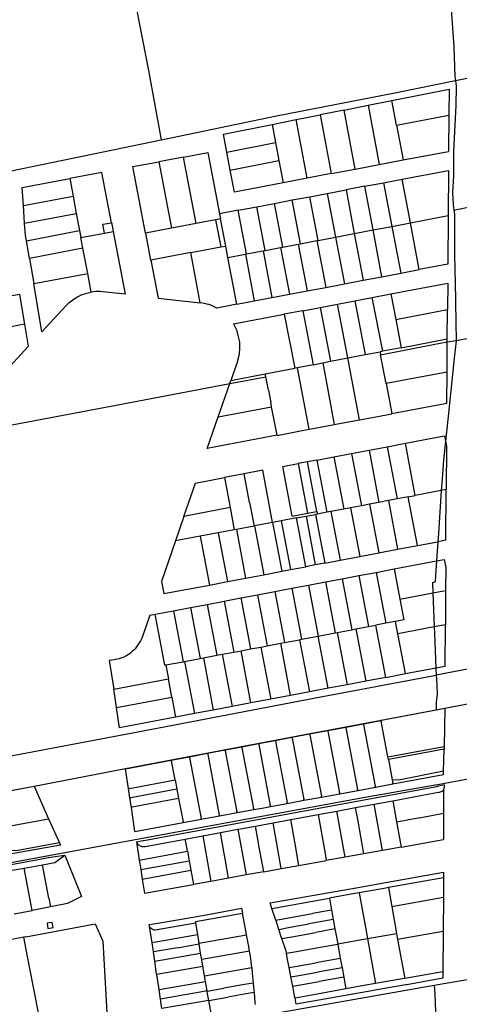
# Model space of a CAD drawing. Header units: inches. Extents: x 210911 to 224988, y 571697 to 586201.
# Tile 299 of 301: x 223457 to 223705, y 585200 to 585756. Entities that reach past the tile are written whole.
import ezdxf

# ---------------------------------------------------------------- set-up
doc = ezdxf.new("R2010")
doc.units = ezdxf.units.IN
doc.header["$MEASUREMENT"] = 0

msp = doc.modelspace()

# ---------------------------------------------------------------- linework, layer by layer
for points in [[(223686.178, 585828.523), (223686.527, 585827.883), (223693.821, 585798.915), (223697.772, 585782.979), (223699.289, 585772.298), (223700.235, 585758.927), (223701.573, 585740.447), (223702.171, 585723.655), (223702.45, 585721.397)], [(223516.423, 585793.569), (223529.253, 585727.041), (223536.517, 585687.944)], [(223702.45, 585721.397), (223725.728, 585726.079)], [(223536.517, 585687.944), (223538.312, 585688.311), (223601.499, 585701.428), (223668.272, 585714.468), (223702.45, 585721.397)], [(223702.45, 585721.397), (223702.847, 585718.178), (223702.64, 585707.358), (223701.418, 585681.566), (223701.43, 585667.619), (223700.884, 585658.168), (223701.179, 585651.241), (223701.568, 585648.29)], [(223666.672, 585710.102), (223698.879, 585716.511), (223698.795, 585701.788)], [(223653.174, 585707.425), (223666.672, 585710.102)], [(223669.337, 585696.211), (223666.672, 585710.102)], [(223639.657, 585704.723), (223626.114, 585702.031)], [(223639.657, 585704.723), (223653.174, 585707.425)], [(223645.958, 585671.387), (223639.657, 585704.723)], [(223653.174, 585707.425), (223659.546, 585674.025)], [(223599.068, 585696.642), (223612.582, 585699.352)], [(223612.582, 585699.352), (223626.108, 585702.06)], [(223618.872, 585666.243), (223612.582, 585699.352)], [(223626.114, 585702.031), (223626.108, 585702.06)], [(223626.114, 585702.031), (223632.408, 585668.822)], [(223669.337, 585696.211), (223698.795, 585701.788)], [(223698.795, 585701.788), (223698.654, 585681.384)], [(223573.519, 585680.975), (223571.564, 585691.156), (223599.07, 585696.632)], [(223599.07, 585696.632), (223599.068, 585696.642)], [(223599.07, 585696.632), (223601.004, 585686.435)], [(223669.337, 585696.211), (223673.066, 585676.567)], [(223385.992, 585657.215), (223440.723, 585668.133), (223520.981, 585684.763), (223536.517, 585687.944)], [(223573.519, 585680.975), (223601.004, 585686.435)], [(223601.004, 585686.435), (223602.933, 585676.19)], [(223549.14, 585678.198), (223562.861, 585680.815), (223569.45, 585646.184)], [(223575.443, 585670.688), (223573.519, 585680.975)], [(223673.07, 585676.545), (223698.654, 585681.384)], [(223520.511, 585672.788), (223535.115, 585675.55)], [(223549.138, 585678.21), (223535.115, 585675.55)], [(223535.115, 585675.55), (223542.249, 585637.958)], [(223549.138, 585678.21), (223549.14, 585678.198)], [(223556.248, 585640.614), (223549.14, 585678.198)], [(223575.443, 585670.688), (223602.933, 585676.19)], [(223602.933, 585676.19), (223605.308, 585663.666)], [(223659.546, 585674.025), (223673.066, 585676.567)], [(223673.066, 585676.567), (223673.07, 585676.545)], [(223508.393, 585641.136), (223503.031, 585669.472), (223484.864, 585666.034)], [(223527.598, 585635.156), (223520.511, 585672.788)], [(223605.308, 585663.666), (223577.805, 585658.44), (223575.443, 585670.688)], [(223632.408, 585668.822), (223645.958, 585671.387)], [(223645.958, 585671.387), (223659.556, 585673.974)], [(223659.546, 585674.025), (223659.556, 585673.974)], [(223672.455, 585665.721), (223698.597, 585670.653), (223698.406, 585645.107)], [(223458.756, 585650.792), (223458.027, 585660.924), (223484.864, 585666.034)], [(223484.864, 585666.034), (223486.749, 585656.086)], [(223618.872, 585666.243), (223605.308, 585663.666)], [(223632.408, 585668.822), (223618.872, 585666.243)], [(223661.854, 585663.693), (223672.455, 585665.721)], [(223677.121, 585641.073), (223672.455, 585665.721)], [(223630.202, 585657.691), (223640.768, 585659.691)], [(223651.316, 585661.687), (223640.768, 585659.691)], [(223640.768, 585659.691), (223645.44, 585635.063)], [(223651.316, 585661.687), (223661.854, 585663.693)], [(223656.003, 585637.087), (223651.316, 585661.687)], [(223661.854, 585663.693), (223666.557, 585639.067)], [(223458.756, 585650.792), (223486.749, 585656.086)], [(223486.749, 585656.086), (223488.595, 585646.348)], [(223600.442, 585652.045), (223610.361, 585653.956)], [(223610.361, 585653.956), (223620.29, 585655.816)], [(223615.038, 585629.289), (223610.361, 585653.956)], [(223620.29, 585655.816), (223630.202, 585657.691)], [(223624.963, 585631.177), (223620.29, 585655.816)], [(223630.202, 585657.691), (223634.883, 585633.061)], [(223701.568, 585648.29), (223712.236, 585650.445), (223725.457, 585653.196)], [(223459.45, 585640.83), (223458.756, 585650.792)], [(223579.96, 585648.168), (223569.45, 585646.184)], [(223579.96, 585648.168), (223590.534, 585650.164)], [(223584.645, 585623.519), (223579.96, 585648.168)], [(223590.534, 585650.164), (223600.442, 585652.045)], [(223595.19, 585625.517), (223590.534, 585650.164)], [(223605.111, 585627.4), (223600.442, 585652.045)], [(223701.568, 585648.29), (223701.89, 585645.847), (223702.053, 585622.932), (223702.591, 585598.387), (223702.814, 585582.882), (223702.992, 585576.592), (223702.859, 585574.716)], [(223459.45, 585640.83), (223488.595, 585646.348)], [(223488.595, 585646.348), (223490.434, 585636.642)], [(223567.127, 585642.676), (223556.253, 585640.589), (223556.248, 585640.614)], [(223570.012, 585643.23), (223567.127, 585642.676)], [(223567.127, 585642.676), (223570.114, 585627.456)], [(223569.45, 585646.184), (223570.012, 585643.23)], [(223572.873, 585627.976), (223570.012, 585643.23)], [(223677.121, 585641.073), (223698.406, 585645.107)], [(223698.406, 585645.107), (223698.216, 585617.681), (223682.129, 585614.641)], [(223460.436, 585630.944), (223459.85, 585633.952), (223459.45, 585640.83)], [(223460.436, 585630.944), (223490.434, 585636.642)], [(223490.434, 585636.642), (223491.173, 585632.741)], [(223504.415, 585635.284), (223503.495, 585640.217), (223508.393, 585641.136)], [(223504.415, 585635.284), (223509.363, 585636.234)], [(223508.393, 585641.136), (223508.644, 585641.183)], [(223509.559, 585636.272), (223508.644, 585641.183)], [(223509.363, 585636.234), (223509.559, 585636.272)], [(223509.363, 585636.234), (223516.082, 585600.716)], [(223542.249, 585637.958), (223527.598, 585635.156)], [(223556.248, 585640.614), (223542.249, 585637.958)], [(223645.44, 585635.063), (223656.003, 585637.087)], [(223656.003, 585637.087), (223666.557, 585639.067)], [(223661.027, 585610.626), (223656.003, 585637.087)], [(223666.557, 585639.067), (223677.121, 585641.073)], [(223666.557, 585639.067), (223671.601, 585612.631)], [(223682.129, 585614.641), (223677.121, 585641.073)], [(223462.124, 585621.014), (223460.436, 585630.944)], [(223491.173, 585632.741), (223504.415, 585635.284)], [(223492.313, 585626.725), (223491.173, 585632.741)], [(223527.598, 585635.156), (223530.427, 585620.012)], [(223615.038, 585629.289), (223624.322, 585631.066)], [(223624.322, 585631.066), (223624.963, 585631.177)], [(223624.322, 585631.066), (223629.351, 585604.601)], [(223624.963, 585631.177), (223634.883, 585633.061)], [(223634.883, 585633.061), (223645.44, 585635.063)], [(223634.883, 585633.061), (223639.929, 585606.622)], [(223645.44, 585635.063), (223650.476, 585608.621)], [(223492.313, 585626.725), (223462.124, 585621.014)], [(223495.001, 585612.543), (223492.313, 585626.725)], [(223553.156, 585624.26), (223570.114, 585627.456)], [(223570.114, 585627.456), (223572.873, 585627.976)], [(223574.08, 585621.544), (223572.873, 585627.976)], [(223584.645, 585623.519), (223593.943, 585625.28)], [(223593.943, 585625.28), (223595.19, 585625.517)], [(223593.943, 585625.28), (223598.953, 585598.841)], [(223595.19, 585625.517), (223603.852, 585627.159)], [(223603.852, 585627.159), (223605.111, 585627.4)], [(223603.852, 585627.159), (223608.875, 585600.725)], [(223605.111, 585627.4), (223613.78, 585629.043)], [(223613.78, 585629.043), (223615.038, 585629.289)], [(223613.78, 585629.043), (223618.804, 585602.605)], [(223462.124, 585621.014), (223464.543, 585606.758)], [(223530.427, 585620.012), (223530.635, 585620.051)], [(223553.159, 585624.245), (223530.635, 585620.051)], [(223530.635, 585620.051), (223534.697, 585598.562), (223558.488, 585595.886), (223558.486, 585595.899)], [(223553.156, 585624.26), (223553.159, 585624.245)], [(223558.486, 585595.899), (223553.159, 585624.245)], [(223574.08, 585621.544), (223584.012, 585623.421)], [(223579.111, 585595.088), (223574.08, 585621.544)], [(223584.012, 585623.421), (223584.645, 585623.519)], [(223584.012, 585623.421), (223589.022, 585596.969)], [(223671.601, 585612.631), (223682.129, 585614.641)], [(223464.543, 585606.758), (223495.001, 585612.543)], [(223497.011, 585601.94), (223495.001, 585612.543)], [(223639.929, 585606.622), (223650.476, 585608.621)], [(223650.476, 585608.621), (223661.027, 585610.626)], [(223661.027, 585610.626), (223671.601, 585612.631)], [(223469.1, 585579.549), (223464.543, 585606.758)], [(223608.875, 585600.725), (223618.804, 585602.605)], [(223618.804, 585602.605), (223629.351, 585604.601)], [(223629.351, 585604.601), (223639.929, 585606.622)], [(223666.032, 585600.898), (223698.148, 585606.987)], [(223698.148, 585606.987), (223698.029, 585592.124)], [(223459.513, 585583.878), (223456.674, 585600.668), (223444.143, 585598.566), (223443.363, 585601.461)], [(223469.1, 585579.549), (223482.813, 585594.357), (223484.425, 585595.926), (223485.81, 585597.051), (223487.37, 585598.174), (223489.315, 585599.324), (223491.977, 585600.554), (223494.494, 585601.396), (223497.013, 585601.929)], [(223503.302, 585602.168), (223502.042, 585602.254), (223500.78, 585602.274), (223499.519, 585602.229), (223498.261, 585602.117), (223497.011, 585601.94)], [(223497.011, 585601.94), (223497.013, 585601.929)], [(223516.082, 585600.716), (223503.302, 585602.168)], [(223589.022, 585596.969), (223598.953, 585598.841)], [(223598.953, 585598.841), (223608.875, 585600.725)], [(223635.959, 585595.167), (223645.787, 585597.056)], [(223645.787, 585597.056), (223655.611, 585598.91)], [(223645.787, 585597.056), (223651.644, 585566.665)], [(223655.611, 585598.91), (223666.032, 585600.898)], [(223661.453, 585568.568), (223655.611, 585598.91)], [(223666.032, 585600.898), (223668.82, 585586.498)], [(223567.938, 585592.945), (223566.834, 585593.522), (223565.702, 585594.042), (223564.546, 585594.503), (223563.367, 585594.905), (223562.169, 585595.246), (223560.955, 585595.526), (223559.729, 585595.743), (223558.486, 585595.899)], [(223579.111, 585595.088), (223567.938, 585592.945)], [(223579.113, 585595.075), (223579.111, 585595.088)], [(223579.113, 585595.075), (223589.022, 585596.969)], [(223605.893, 585589.634), (223616.301, 585591.523)], [(223616.316, 585591.444), (223616.301, 585591.523)], [(223616.316, 585591.444), (223626.147, 585593.322)], [(223626.147, 585593.322), (223635.959, 585595.167)], [(223626.147, 585593.322), (223632.008, 585562.896)], [(223641.831, 585564.79), (223635.959, 585595.167)], [(223668.82, 585586.498), (223698.029, 585592.124)], [(223697.928, 585575.571), (223698.029, 585592.124)], [(223577.26, 585584.057), (223605.92, 585589.495)], [(223605.92, 585589.495), (223605.893, 585589.634)], [(223605.92, 585589.495), (223605.923, 585589.478)], [(223605.923, 585589.478), (223611.797, 585559.016)], [(223616.316, 585591.444), (223622.2, 585561.004)], [(223668.82, 585586.498), (223671.905, 585570.575)], [(223459.513, 585583.878), (223431.739, 585578.605)], [(223437.948, 585545.889), (223461.605, 585571.46), (223459.513, 585583.878)], [(223577.26, 585584.057), (223579.28, 585579.988)], [(223579.566, 585562.874), (223580.641, 585567.201), (223580.935, 585570.38), (223580.779, 585573.703), (223580.141, 585576.796), (223579.28, 585579.988)], [(223671.905, 585570.575), (223697.928, 585575.571)], [(223697.916, 585573.819), (223697.928, 585575.571)], [(223702.859, 585574.716), (223714.335, 585576.799), (223722.218, 585578.362)], [(223660.301, 585566.639), (223690.027, 585572.388), (223697.916, 585573.819)], [(223671.905, 585570.575), (223661.453, 585568.568)], [(223702.859, 585574.716), (223702.847, 585574.551), (223701.84, 585564.712), (223698.446, 585531.831), (223696.978, 585517.792)], [(223697.803, 585556.868), (223697.916, 585573.819)], [(223697.916, 585573.819), (223702.859, 585574.716)], [(223632.008, 585562.896), (223641.805, 585564.785)], [(223641.805, 585564.785), (223641.831, 585564.79)], [(223648.348, 585529.883), (223644.62, 585549.809), (223641.805, 585564.785)], [(223641.831, 585564.79), (223651.644, 585566.665)], [(223651.644, 585566.665), (223659.988, 585568.287)], [(223661.453, 585568.568), (223659.988, 585568.287)], [(223659.988, 585568.287), (223660.301, 585566.639)], [(223663.393, 585550.352), (223660.301, 585566.639)], [(223579.566, 585562.874), (223575.823, 585552.161)], [(223595.182, 585555.85), (223611.797, 585559.016)], [(223611.801, 585558.997), (223611.797, 585559.016)], [(223613.366, 585559.293), (223611.801, 585558.997)], [(223622.207, 585560.966), (223613.366, 585559.293)], [(223620.04, 585524.525), (223613.366, 585559.293)], [(223622.2, 585561.004), (223627.574, 585562.041)], [(223622.207, 585560.966), (223622.2, 585561.004)], [(223627.574, 585562.041), (223627.695, 585562.064)], [(223627.695, 585562.064), (223632.008, 585562.896)], [(223627.695, 585562.064), (223634.149, 585527.223)], [(223575.223, 585550.305), (223595.472, 585554.165)], [(223575.823, 585552.161), (223595.182, 585555.85)], [(223595.51, 585554.172), (223595.182, 585555.85)], [(223595.472, 585554.165), (223595.51, 585554.172)], [(223596.988, 585546.612), (223595.51, 585554.172)], [(223697.803, 585556.868), (223663.393, 585550.352)], [(223666.601, 585533.453), (223697.665, 585539.356), (223697.803, 585556.868)], [(223428.126, 585522.459), (223511.051, 585538.072), (223575.178, 585550.296)], [(223568.716, 585531.628), (223575.178, 585550.296)], [(223575.178, 585550.296), (223575.823, 585552.161)], [(223575.178, 585550.296), (223575.223, 585550.305)], [(223663.393, 585550.352), (223666.601, 585533.453)], [(223596.988, 585546.612), (223598.291, 585539.71)], [(223568.716, 585531.628), (223598.76, 585537.272)], [(223598.76, 585537.272), (223598.291, 585539.71)], [(223601.862, 585521.147), (223598.76, 585537.272)], [(223601.862, 585521.147), (223562.466, 585513.708), (223568.716, 585531.628)], [(223648.348, 585529.883), (223653.702, 585530.84)], [(223653.702, 585530.84), (223666.634, 585533.28)], [(223666.634, 585533.28), (223666.601, 585533.453)], [(223620.04, 585524.525), (223625.247, 585525.511)], [(223625.247, 585525.511), (223634.149, 585527.223)], [(223634.149, 585527.223), (223643.082, 585528.942)], [(223643.082, 585528.942), (223648.348, 585529.883)], [(223601.862, 585521.147), (223601.879, 585521.057)], [(223601.879, 585521.057), (223614.151, 585523.41)], [(223614.151, 585523.41), (223620.04, 585524.525)], [(223674.234, 585516.691), (223696.402, 585520.871), (223696.978, 585517.792)], [(223653.768, 585512.776), (223663.986, 585514.727)], [(223663.986, 585514.727), (223674.234, 585516.691)], [(223663.986, 585514.727), (223669.592, 585485.25)], [(223679.815, 585487.202), (223674.234, 585516.691)], [(223696.978, 585517.792), (223695.856, 585507.067), (223694.93, 585496.508), (223694.496, 585489.982)], [(223696.978, 585517.792), (223697.5, 585514.999), (223697.332, 585490.519)], [(223624.311, 585507.199), (223633.939, 585509.012)], [(223633.939, 585509.012), (223643.858, 585510.908)], [(223633.939, 585509.012), (223639.53, 585479.537)], [(223643.858, 585510.908), (223653.768, 585512.776)], [(223643.858, 585510.908), (223649.452, 585481.425)], [(223653.768, 585512.776), (223659.373, 585483.315)], [(223605.05, 585503.539), (223613.693, 585505.181)], [(223610.378, 585475.549), (223605.05, 585503.539)], [(223619.004, 585506.19), (223613.693, 585505.181)], [(223613.693, 585505.181), (223619.016, 585477.194)], [(223624.311, 585507.199), (223619.004, 585506.19)], [(223624.33, 585478.199), (223619.004, 585506.19)], [(223624.311, 585507.199), (223629.908, 585477.716)], [(223555.82, 585494.216), (223572.159, 585497.298)], [(223583.274, 585499.402), (223572.159, 585497.298)], [(223572.159, 585497.298), (223575.364, 585480.335)], [(223599.33, 585471.904), (223593.77, 585501.388), (223583.274, 585499.402)], [(223586.38, 585483.26), (223583.274, 585499.402)], [(223549.302, 585475.389), (223555.82, 585494.216)], [(223675.787, 585486.42), (223669.592, 585485.25)], [(223675.787, 585486.42), (223679.815, 585487.202)], [(223681.022, 585458.93), (223675.787, 585486.42)], [(223694.496, 585489.982), (223679.815, 585487.202)], [(223694.496, 585489.982), (223692.885, 585465.737), (223692.569, 585461.105)], [(223697.332, 585490.519), (223694.496, 585489.982)], [(223697.139, 585461.966), (223697.332, 585490.519)], [(223586.38, 585483.26), (223588.928, 585469.959)], [(223649.452, 585481.425), (223643.305, 585480.25)], [(223653.989, 585482.293), (223649.452, 585481.425)], [(223659.373, 585483.315), (223653.989, 585482.293)], [(223653.989, 585482.293), (223659.2, 585454.779)], [(223664.661, 585484.318), (223659.373, 585483.315)], [(223669.592, 585485.25), (223664.661, 585484.318)], [(223664.661, 585484.318), (223669.859, 585456.817)], [(223549.302, 585475.389), (223544.53, 585461.526)], [(223575.364, 585480.335), (223549.302, 585475.389)], [(223575.364, 585480.335), (223577.727, 585467.824)], [(223610.378, 585475.549), (223619.016, 585477.194)], [(223612.91, 585474.484), (223618.216, 585475.492)], [(223618.216, 585475.492), (223623.547, 585476.504)], [(223618.216, 585475.492), (223623.429, 585448.006)], [(223619.016, 585477.194), (223624.33, 585478.199)], [(223624.605, 585476.706), (223623.547, 585476.504)], [(223623.547, 585476.504), (223628.744, 585449.051)], [(223624.33, 585478.199), (223624.605, 585476.706)], [(223629.908, 585477.716), (223624.605, 585476.706)], [(223632.158, 585478.145), (223629.908, 585477.716)], [(223639.53, 585479.537), (223632.158, 585478.145)], [(223632.158, 585478.145), (223637.381, 585450.642)], [(223643.305, 585480.25), (223639.53, 585479.537)], [(223643.305, 585480.25), (223648.54, 585452.746)], [(223588.881, 585469.95), (223578.915, 585468.051)], [(223588.928, 585469.959), (223588.881, 585469.95)], [(223589.135, 585469.998), (223588.928, 585469.959)], [(223599.33, 585471.904), (223589.135, 585469.998)], [(223589.135, 585469.998), (223594.369, 585442.495)], [(223599.352, 585471.908), (223599.33, 585471.904)], [(223604.265, 585472.855), (223599.352, 585471.908)], [(223599.352, 585471.908), (223604.584, 585444.406)], [(223612.91, 585474.484), (223604.265, 585472.855)], [(223604.265, 585472.855), (223609.5, 585445.36)], [(223618.14, 585446.967), (223612.91, 585474.484)], [(223558.493, 585464.167), (223544.53, 585461.526)], [(223568.693, 585466.1), (223558.493, 585464.167)], [(223558.493, 585464.167), (223563.689, 585436.659)], [(223577.727, 585467.824), (223568.693, 585466.1)], [(223568.693, 585466.1), (223573.926, 585438.604)], [(223577.741, 585467.827), (223577.727, 585467.824)], [(223578.915, 585468.051), (223577.741, 585467.827)], [(223578.915, 585468.051), (223584.14, 585440.54)], [(223544.53, 585461.526), (223536.569, 585438.551), (223537.963, 585431.787), (223563.689, 585436.659)], [(223669.859, 585456.817), (223681.022, 585458.93)], [(223681.022, 585458.93), (223692.569, 585461.105)], [(223692.569, 585461.105), (223691.834, 585450.332)], [(223697.139, 585461.966), (223692.569, 585461.105)], [(223637.381, 585450.642), (223648.54, 585452.746)], [(223648.54, 585452.746), (223659.2, 585454.779)], [(223659.2, 585454.779), (223669.859, 585456.817)], [(223623.429, 585448.006), (223618.14, 585446.967)], [(223628.744, 585449.051), (223623.429, 585448.006)], [(223628.744, 585449.051), (223628.754, 585448.998)], [(223628.754, 585448.998), (223637.381, 585450.642)], [(223667.903, 585445.753), (223691.834, 585450.332)], [(223691.833, 585450.313), (223691.265, 585441.975), (223691.076, 585438.458)], [(223691.834, 585450.332), (223691.833, 585450.313)], [(223691.834, 585450.332), (223696.101, 585451.148), (223696.992, 585446.604), (223696.987, 585433.578)], [(223584.14, 585440.54), (223594.369, 585442.495)], [(223594.369, 585442.495), (223604.584, 585444.406)], [(223604.584, 585444.406), (223609.5, 585445.36)], [(223609.5, 585445.36), (223618.14, 585446.967)], [(223638.538, 585440.162), (223647.958, 585441.964)], [(223647.958, 585441.964), (223657.684, 585443.812)], [(223647.958, 585441.964), (223653.432, 585413.228)], [(223657.684, 585443.812), (223667.903, 585445.753)], [(223657.684, 585443.812), (223663.144, 585415.071)], [(223667.903, 585445.753), (223671.147, 585428.671)], [(223563.689, 585436.659), (223573.926, 585438.604)], [(223573.926, 585438.604), (223584.14, 585440.54)], [(223610.243, 585434.796), (223619.67, 585436.594)], [(223619.67, 585436.594), (223629.1, 585438.4)], [(223619.67, 585436.594), (223625.12, 585407.828)], [(223629.1, 585438.4), (223638.538, 585440.162)], [(223629.1, 585438.4), (223634.548, 585409.63)], [(223638.538, 585440.162), (223643.988, 585411.425)], [(223689.471, 585438.159), (223690.645, 585438.377), (223691.076, 585438.458)], [(223689.471, 585438.159), (223689.733, 585432.202)], [(223581.37, 585429.332), (223590.79, 585431.12)], [(223590.79, 585431.12), (223600.509, 585432.959)], [(223590.79, 585431.12), (223596.25, 585402.351)], [(223600.509, 585432.959), (223610.243, 585434.796)], [(223600.509, 585432.959), (223605.966, 585404.203)], [(223610.243, 585434.796), (223615.7, 585406.042)], [(223671.147, 585428.671), (223689.733, 585432.202)], [(223689.733, 585432.202), (223696.987, 585433.578)], [(223689.733, 585432.202), (223690.573, 585413.055)], [(223696.987, 585433.578), (223696.846, 585414.245)], [(223553.059, 585423.961), (223562.496, 585425.743)], [(223562.496, 585425.743), (223571.95, 585427.514)], [(223562.496, 585425.743), (223567.95, 585397.002)], [(223571.95, 585427.514), (223581.37, 585429.332)], [(223571.95, 585427.514), (223577.384, 585398.788)], [(223581.37, 585429.332), (223586.811, 585400.564)], [(223671.147, 585428.671), (223673.358, 585416.992), (223668.748, 585416.115)], [(223529.987, 585419.605), (223525.861, 585407.577)], [(223529.987, 585419.605), (223533.129, 585420.178)], [(223533.129, 585420.178), (223543.341, 585422.106)], [(223538.576, 585391.428), (223533.129, 585420.178)], [(223543.341, 585422.106), (223553.059, 585423.961)], [(223543.341, 585422.106), (223548.788, 585393.37)], [(223553.059, 585423.961), (223558.514, 585395.211)], [(223653.432, 585413.228), (223657.538, 585414.014)], [(223663.144, 585415.071), (223657.538, 585414.014)], [(223663.136, 585384.545), (223657.538, 585414.014)], [(223668.53, 585416.086), (223663.144, 585415.071)], [(223668.748, 585416.115), (223668.746, 585416.127), (223668.53, 585416.086)], [(223670.069, 585409.166), (223668.748, 585416.115)], [(223696.846, 585414.245), (223690.573, 585413.055)], [(223691.509, 585389.907), (223696.651, 585390.88), (223696.846, 585414.245)], [(223625.12, 585407.828), (223634.548, 585409.63)], [(223634.548, 585409.63), (223635.723, 585409.855)], [(223635.723, 585409.855), (223643.988, 585411.425)], [(223635.723, 585409.855), (223641.33, 585380.406)], [(223643.988, 585411.425), (223646.342, 585411.872)], [(223646.342, 585411.872), (223653.432, 585413.228)], [(223646.342, 585411.872), (223651.905, 585382.398)], [(223690.573, 585413.055), (223670.069, 585409.166)], [(223674.347, 585386.668), (223670.069, 585409.166)], [(223690.573, 585413.055), (223690.739, 585409.279), (223691.509, 585389.907)], [(223525.861, 585407.577), (223525.321, 585406.342), (223524.72, 585405.135), (223524.06, 585403.959), (223523.341, 585402.818), (223522.567, 585401.715), (223521.738, 585400.651)], [(223596.25, 585402.351), (223603.899, 585403.813)], [(223603.899, 585403.813), (223605.966, 585404.203)], [(223609.49, 585374.363), (223603.899, 585403.813)], [(223605.966, 585404.203), (223614.493, 585405.813)], [(223614.493, 585405.813), (223615.7, 585406.042)], [(223614.493, 585405.813), (223620.113, 585376.368)], [(223615.7, 585406.042), (223625.12, 585407.828)], [(223630.73, 585378.389), (223625.12, 585407.828)], [(223521.738, 585400.651), (223520.976, 585399.826), (223520.164, 585399.051), (223519.305, 585398.328), (223518.402, 585397.661), (223517.458, 585397.052), (223516.479, 585396.504), (223515.466, 585396.019)], [(223567.95, 585397.002), (223570.882, 585397.559)], [(223570.882, 585397.559), (223577.384, 585398.788)], [(223570.882, 585397.559), (223576.481, 585368.085)], [(223577.384, 585398.788), (223581.513, 585399.568)], [(223581.513, 585399.568), (223586.811, 585400.564)], [(223587.105, 585370.087), (223581.513, 585399.568)], [(223586.811, 585400.564), (223592.701, 585401.672)], [(223592.701, 585401.672), (223596.25, 585402.351)], [(223592.701, 585401.672), (223598.309, 585372.224)], [(223515.466, 585396.019), (223514.137, 585395.52), (223512.784, 585395.091), (223511.41, 585394.732), (223510.02, 585394.446), (223508.617, 585394.232), (223507.204, 585394.091)], [(223507.204, 585394.091), (223509.676, 585377.801)], [(223538.576, 585391.428), (223539.061, 585391.519)], [(223539.061, 585391.519), (223548.788, 585393.37)], [(223539.061, 585391.519), (223539.084, 585391.39)], [(223548.788, 585393.37), (223549.65, 585393.534)], [(223549.65, 585393.534), (223558.514, 585395.211)], [(223549.65, 585393.534), (223555.267, 585364.061)], [(223558.514, 585395.211), (223560.27, 585395.543)], [(223560.27, 585395.543), (223567.95, 585397.002)], [(223560.27, 585395.543), (223565.893, 585366.086)], [(223723.939, 585392.011), (223691.67, 585385.858)], [(223539.084, 585391.39), (223540.549, 585383.651)], [(223663.136, 585384.545), (223674.347, 585386.668)], [(223674.347, 585386.668), (223691.509, 585389.907)], [(223691.509, 585389.907), (223691.67, 585385.858)], [(223271.878, 585306.17), (223293.877, 585310.343), (223397.803, 585330.086), (223530.268, 585355.196), (223627.534, 585373.686), (223691.67, 585385.846)], [(223509.676, 585377.801), (223540.549, 585383.651)], [(223542.483, 585373.365), (223540.549, 585383.651)], [(223641.33, 585380.406), (223630.73, 585378.389)], [(223651.905, 585382.398), (223641.33, 585380.406)], [(223663.136, 585384.545), (223651.905, 585382.398)], [(223691.67, 585385.846), (223691.748, 585383.896), (223692.159, 585375.305), (223691.703, 585370.609), (223691.665, 585366.296)], [(223691.67, 585385.858), (223691.67, 585385.846)], [(223511.24, 585367.457), (223509.676, 585377.801)], [(223620.113, 585376.368), (223609.49, 585374.363)], [(223630.73, 585378.389), (223620.113, 585376.368)], [(223511.24, 585367.457), (223542.483, 585373.365)], [(223542.483, 585373.365), (223544.633, 585362.053)], [(223587.105, 585370.087), (223576.481, 585368.085)], [(223598.309, 585372.224), (223587.105, 585370.087)], [(223609.49, 585374.363), (223598.309, 585372.224)], [(223696.431, 585367.205), (223725.028, 585372.662)], [(223272.856, 585286.627), (223272.818, 585286.724), (223278.961, 585287.897), (223289.382, 585289.887), (223326.97, 585297.065), (223412.558, 585313.292), (223464.723, 585323.199), (223516.415, 585333.016), (223544.193, 585338.291), (223620.593, 585352.785), (223665.729, 585361.348), (223691.665, 585366.296)], [(223544.633, 585362.053), (223512.965, 585356.054), (223511.24, 585367.457)], [(223555.267, 585364.061), (223544.633, 585362.053)], [(223565.893, 585366.086), (223555.267, 585364.061)], [(223576.481, 585368.085), (223565.893, 585366.086)], [(223660.574, 585360.299), (223696.447, 585367.119), (223696.074, 585345.488)], [(223691.665, 585366.296), (223696.431, 585367.205)], [(223640.646, 585356.51), (223650.557, 585358.394)], [(223650.557, 585358.394), (223660.48, 585360.281)], [(223650.652, 585357.894), (223650.557, 585358.394)], [(223660.48, 585360.281), (223660.574, 585360.299)], [(223660.574, 585360.299), (223660.663, 585359.814)], [(223664.357, 585339.652), (223660.663, 585359.814)], [(223610.276, 585350.736), (223620.197, 585352.622)], [(223620.197, 585352.622), (223630.433, 585354.568)], [(223620.291, 585352.126), (223620.197, 585352.622)], [(223630.433, 585354.568), (223640.646, 585356.51)], [(223630.525, 585354.083), (223630.433, 585354.568)], [(223630.525, 585354.083), (223637.091, 585319.389)], [(223640.738, 585356.022), (223640.646, 585356.51)], [(223640.738, 585356.022), (223647.307, 585321.275)], [(223650.652, 585357.894), (223657.242, 585323.107)], [(223581.961, 585345.353), (223591.395, 585347.147)], [(223591.395, 585347.147), (223600.835, 585348.941)], [(223591.49, 585346.644), (223591.395, 585347.147)], [(223600.835, 585348.941), (223610.276, 585350.736)], [(223600.93, 585348.44), (223600.835, 585348.941)], [(223600.93, 585348.44), (223607.487, 585313.922)], [(223610.366, 585350.262), (223610.276, 585350.736)], [(223610.366, 585350.262), (223616.915, 585315.658)], [(223620.291, 585352.126), (223626.87, 585317.501)], [(223552.419, 585339.737), (223562.627, 585341.677)], [(223562.627, 585341.677), (223572.541, 585343.562)], [(223562.723, 585341.171), (223562.627, 585341.677)], [(223572.541, 585343.562), (223581.961, 585345.353)], [(223572.632, 585343.081), (223572.541, 585343.562)], [(223572.632, 585343.081), (223579.166, 585308.69)], [(223582.055, 585344.861), (223581.961, 585345.353)], [(223582.055, 585344.861), (223588.604, 585310.445)], [(223591.49, 585346.644), (223598.038, 585312.185)], [(223664.357, 585339.652), (223696.074, 585345.488)], [(223696.048, 585343.98), (223664.66, 585338.181)], [(223695.828, 585331.571), (223696.048, 585343.98)], [(223696.074, 585345.488), (223696.048, 585343.98)], [(223518.085, 585321.792), (223516.433, 585332.895), (223542.19, 585337.792)], [(223542.19, 585337.792), (223552.419, 585339.737)], [(223542.19, 585337.792), (223542.281, 585337.311)], [(223544.284, 585326.779), (223542.281, 585337.311)], [(223552.51, 585339.253), (223552.419, 585339.737)], [(223552.51, 585339.253), (223558.992, 585304.971)], [(223562.723, 585341.171), (223569.217, 585306.862)], [(223664.66, 585338.181), (223664.357, 585339.652)], [(223664.66, 585338.181), (223666.791, 585326.7)], [(223695.828, 585331.571), (223670.484, 585326.46), (223666.791, 585326.7)], [(223667.211, 585324.439), (223695.795, 585329.668), (223695.828, 585331.571)], [(223293.178, 585251.084), (223358.708, 585263.009), (223491.281, 585287.39), (223565.613, 585301.058), (223650.531, 585316.808), (223690.981, 585323.829), (223691.355, 585323.894), (223723.82, 585329.979), (223724.319, 585330.065)], [(223518.597, 585321.89), (223544.284, 585326.779)], [(223544.284, 585326.779), (223545.301, 585321.475)], [(223666.791, 585326.7), (223667.104, 585324.916)], [(223667.188, 585324.435), (223667.104, 585324.916)], [(223446.079, 585319.544), (223464.778, 585323.095)], [(223464.778, 585323.095), (223472.937, 585304.747)], [(223518.597, 585321.89), (223518.085, 585321.792)], [(223518.877, 585316.469), (223518.085, 585321.792)], [(223545.301, 585321.475), (223519.385, 585316.565)], [(223526.18, 585292.417), (223526.663, 585292.507), (223578.653, 585302.093), (223625.389, 585310.733), (223690.947, 585322.822), (223692.392, 585323.089), (223692.913, 585323.186)], [(223545.301, 585321.475), (223546.316, 585316.172)], [(223637.185, 585318.892), (223637.091, 585319.389)], [(223637.185, 585318.892), (223647.401, 585320.779)], [(223647.401, 585320.779), (223647.307, 585321.275)], [(223647.401, 585320.779), (223657.335, 585322.615)], [(223657.335, 585322.615), (223657.242, 585323.107)], [(223657.335, 585322.615), (223667.188, 585324.435)], [(223667.129, 585314.922), (223690.918, 585319.308)], [(223667.188, 585324.435), (223667.211, 585324.439)], [(223690.918, 585319.308), (223692.968, 585319.687), (223693.543, 585319.794)], [(223696.305, 585323.817), (223692.913, 585323.186)], [(223693.543, 585319.794), (223694.038, 585319.925), (223694.509, 585320.128), (223694.945, 585320.399), (223695.335, 585320.73), (223695.673, 585321.116)], [(223695.673, 585321.116), (223695.931, 585321.515), (223696.131, 585321.946), (223696.271, 585322.4), (223696.347, 585322.87), (223696.359, 585323.345), (223696.305, 585323.817)], [(223695.673, 585321.116), (223695.743, 585307.843)], [(223518.877, 585316.469), (223519.385, 585316.565)], [(223519.675, 585311.101), (223518.877, 585316.469)], [(223546.316, 585316.172), (223520.155, 585311.192)], [(223546.316, 585316.172), (223548.789, 585303.078)], [(223607.582, 585313.423), (223607.487, 585313.922)], [(223607.582, 585313.423), (223617.008, 585315.164)], [(223617.008, 585315.164), (223616.915, 585315.658)], [(223617.008, 585315.164), (223626.965, 585317.004)], [(223626.965, 585317.004), (223626.87, 585317.501)], [(223626.965, 585317.004), (223637.185, 585318.892)], [(223656.687, 585312.996), (223667.129, 585314.922)], [(223667.129, 585314.922), (223669.248, 585303.075)], [(223519.675, 585311.101), (223520.155, 585311.192)], [(223521.493, 585298.884), (223519.675, 585311.101)], [(223569.312, 585306.358), (223579.26, 585308.193)], [(223579.26, 585308.193), (223579.166, 585308.69)], [(223579.26, 585308.193), (223588.701, 585309.936)], [(223588.701, 585309.936), (223588.604, 585310.445)], [(223588.701, 585309.936), (223594.452, 585310.997), (223598.134, 585311.677)], [(223598.134, 585311.677), (223598.038, 585312.185)], [(223598.134, 585311.677), (223607.582, 585313.423)], [(223626.016, 585307.34), (223635.564, 585309.101)], [(223635.564, 585309.101), (223646.197, 585311.061)], [(223640.285, 585283.035), (223635.564, 585309.101)], [(223646.197, 585311.061), (223656.687, 585312.996)], [(223647.395, 585304.419), (223646.726, 585308.111), (223646.197, 585311.061)], [(223661.324, 585286.843), (223656.687, 585312.996)], [(223449.482, 585300.456), (223472.937, 585304.747)], [(223472.937, 585304.747), (223479.045, 585291.071)], [(223521.689, 585297.569), (223548.882, 585302.587)], [(223548.882, 585302.587), (223548.789, 585303.078)], [(223548.882, 585302.587), (223559.087, 585304.471)], [(223559.087, 585304.471), (223558.992, 585304.971)], [(223559.087, 585304.471), (223569.312, 585306.358)], [(223569.312, 585306.358), (223569.217, 585306.862)], [(223599.66, 585302.467), (223609.535, 585304.293)], [(223609.535, 585304.293), (223625.052, 585307.162)], [(223614.201, 585278.415), (223612.008, 585290.616), (223609.535, 585304.293)], [(223625.052, 585307.162), (223626.016, 585307.34)], [(223625.052, 585307.162), (223627.477, 585293.408), (223628.969, 585285.045), (223629.647, 585281.151)], [(223650.749, 585284.889), (223647.395, 585304.419)], [(223669.248, 585303.075), (223675.488, 585304.18), (223675.96, 585304.266), (223681.514, 585305.243), (223683.167, 585305.544), (223695.743, 585307.843)], [(223669.248, 585303.075), (223669.629, 585300.947), (223671.847, 585288.788)], [(223695.743, 585307.843), (223695.85, 585293.089)], [(223521.689, 585297.569), (223521.493, 585298.884)], [(223569.858, 585296.963), (223579.794, 585298.795)], [(223579.794, 585298.795), (223580.04, 585298.84), (223589.732, 585300.632)], [(223579.794, 585298.795), (223584.356, 585273.063)], [(223589.732, 585300.632), (223599.66, 585302.467)], [(223591.854, 585288.698), (223590.87, 585294.216), (223589.732, 585300.632)], [(223604.249, 585276.644), (223599.66, 585302.467)], [(223522.567, 585291.751), (223522.787, 585291.792)], [(223522.567, 585291.751), (223524.145, 585281.434)], [(223522.787, 585291.792), (223526.18, 585292.417)], [(223526.811, 585289.025), (223526.321, 585288.97), (223525.829, 585288.984), (223525.343, 585289.069), (223524.875, 585289.223), (223524.433, 585289.441), (223524.027, 585289.72), (223523.665, 585290.055), (223523.354, 585290.437), (223523.101, 585290.86), (223522.91, 585291.315), (223522.787, 585291.792)], [(223526.811, 585289.025), (223527.348, 585289.125), (223550.069, 585293.314)], [(223550.069, 585293.314), (223559.931, 585295.132)], [(223551.294, 585286.512), (223550.544, 585290.551), (223550.069, 585293.314)], [(223559.931, 585295.132), (223569.858, 585296.963)], [(223559.931, 585295.132), (223564.486, 585269.387)], [(223572.733, 585280.935), (223571.957, 585285.221), (223570.817, 585291.625), (223569.858, 585296.963)], [(223671.847, 585288.788), (223695.85, 585293.089)], [(223479.045, 585291.071), (223454.658, 585286.642), (223451.933, 585286.89)], [(223479.045, 585291.071), (223479.605, 585289.817), (223452.299, 585284.869)], [(223524.145, 585281.434), (223551.319, 585286.376)], [(223551.294, 585286.512), (223551.319, 585286.376)], [(223551.319, 585286.376), (223552.292, 585281.061)], [(223594.3, 585274.874), (223591.854, 585288.698)], [(223661.324, 585286.843), (223650.749, 585284.889)], [(223671.847, 585288.788), (223661.324, 585286.843)], [(223313.542, 585229.532), (223310.126, 585238.483), (223307.213, 585245.982), (223304.896, 585251.918), (223322.428, 585255.118), (223341.151, 585258.511), (223352.486, 585260.598), (223364.7, 585262.828), (223388.264, 585267.098), (223397.626, 585268.811), (223418.415, 585272.653), (223428.257, 585274.451), (223438.546, 585276.376), (223451.894, 585278.847), (223466.999, 585281.692), (223471.801, 585282.633), (223475.434, 585283.251)], [(223482.02, 585284.215), (223491.577, 585260.938), (223483.608, 585256.867), (223473.938, 585254.976)], [(223475.434, 585283.251), (223482.02, 585284.215)], [(223476.486, 585279.977), (223482.02, 585284.215)], [(223524.145, 585281.434), (223524.961, 585276.095)], [(223524.961, 585276.095), (223552.292, 585281.061)], [(223552.292, 585281.061), (223553.263, 585275.755)], [(223574.5, 585271.268), (223572.733, 585280.935)], [(223614.201, 585278.415), (223629.647, 585281.151)], [(223640.285, 585283.035), (223629.647, 585281.151)], [(223650.749, 585284.889), (223640.285, 585283.035)], [(223448.975, 585275.121), (223459.192, 585276.855)], [(223459.192, 585276.855), (223469.484, 585278.713)], [(223463.728, 585252.979), (223459.192, 585276.855)], [(223469.484, 585278.713), (223476.486, 585279.977)], [(223473.047, 585259.851), (223469.484, 585278.713)], [(223524.961, 585276.095), (223525.779, 585270.742)], [(223525.779, 585270.742), (223553.263, 585275.755)], [(223553.263, 585275.755), (223554.762, 585267.561)], [(223594.3, 585274.874), (223584.356, 585273.063)], [(223594.3, 585274.874), (223604.249, 585276.644)], [(223604.249, 585276.644), (223614.201, 585278.415)], [(223525.779, 585270.742), (223526.999, 585262.758), (223554.762, 585267.561)], [(223564.486, 585269.387), (223554.762, 585267.561)], [(223574.5, 585271.268), (223564.486, 585269.387)], [(223584.356, 585273.063), (223574.5, 585271.268)], [(223598.997, 585254.123), (223597.966, 585257.252), (223646.405, 585265.816), (223647.66, 585266.042), (223663.066, 585268.819), (223664.147, 585269.012), (223695.831, 585274.662)], [(223695.807, 585271.462), (223664.668, 585265.904)], [(223695.807, 585271.462), (223695.724, 585260.459)], [(223695.831, 585274.662), (223695.807, 585271.462)], [(223664.668, 585265.904), (223663.222, 585265.646), (223648.22, 585262.935)], [(223664.668, 585265.904), (223666.575, 585255.139)], [(223473.047, 585259.851), (223473.938, 585254.976)], [(223598.997, 585254.123), (223607.339, 585255.629), (223615.622, 585257.143), (223631.376, 585259.962)], [(223648.22, 585262.935), (223642.603, 585261.921), (223631.376, 585259.962)], [(223631.376, 585259.962), (223632.617, 585253.123)], [(223648.22, 585262.935), (223652.863, 585237.15)], [(223666.575, 585255.139), (223695.724, 585260.459)], [(223695.724, 585260.459), (223695.587, 585241.137)], [(223453.539, 585251.052), (223463.728, 585252.979)], [(223473.938, 585254.976), (223463.728, 585252.979)], [(223529.871, 585243.827), (223529.708, 585245.05), (223534.506, 585245.761), (223553.381, 585249.098), (223563.897, 585250.97), (223581.877, 585254.197), (223582.389, 585251.419)], [(223601.175, 585247.515), (223598.997, 585254.123)], [(223632.617, 585253.123), (223621.782, 585251.191)], [(223632.617, 585253.123), (223633.575, 585247.842)], [(223666.575, 585255.139), (223669.289, 585240.014)], [(223555.803, 585246.697), (223582.389, 585251.419)], [(223584.645, 585239.17), (223584.393, 585240.521), (223582.389, 585251.419)], [(223601.175, 585247.515), (223608.335, 585248.793)], [(223602.881, 585242.33), (223601.308, 585247.11), (223601.175, 585247.515)], [(223608.335, 585248.793), (223621.782, 585251.191)], [(223633.575, 585247.842), (223619.769, 585245.363)], [(223633.575, 585247.842), (223634.535, 585242.55)], [(223460.13, 585238.102), (223499.286, 585245.505)], [(223475.503, 585243.323), (223475.009, 585246.28), (223472.052, 585245.795), (223472.535, 585242.836), (223475.503, 585243.323)], [(223499.286, 585245.505), (223503.59, 585235.613), (223506.352, 585185.241)], [(223529.871, 585243.827), (223530.308, 585243.357), (223530.799, 585242.945), (223531.338, 585242.597), (223531.916, 585242.318), (223532.524, 585242.112), (223533.152, 585241.983)], [(223531.298, 585234.958), (223529.871, 585243.827)], [(223533.152, 585241.983), (223555.913, 585246.03)], [(223555.803, 585246.697), (223555.913, 585246.03)], [(223555.913, 585246.03), (223556.993, 585239.473)], [(223602.881, 585242.33), (223609.288, 585243.481)], [(223604.59, 585237.137), (223604.437, 585237.604), (223602.881, 585242.33)], [(223609.288, 585243.481), (223619.769, 585245.363)], [(223634.535, 585242.55), (223623.674, 585240.587)], [(223634.535, 585242.55), (223635.542, 585236.999), (223636.072, 585234.063)], [(223459.05, 585237.896), (223314.863, 585210.441)], [(223460.13, 585238.102), (223459.05, 585237.896)], [(223470.367, 585178.372), (223465.681, 585203.021), (223461.122, 585226.971), (223459.05, 585237.896)], [(223531.298, 585234.958), (223556.993, 585239.473)], [(223556.993, 585239.473), (223557.811, 585234.508)], [(223557.811, 585234.508), (223584.645, 585239.17)], [(223586.358, 585229.945), (223585.865, 585232.634), (223584.645, 585239.17)], [(223604.59, 585237.137), (223610.242, 585238.159)], [(223607.151, 585228.862), (223606.938, 585229.98), (223604.59, 585237.137)], [(223610.242, 585238.159), (223623.674, 585240.587)], [(223636.072, 585234.063), (223652.863, 585237.15)], [(223652.863, 585237.15), (223669.289, 585240.014)], [(223652.863, 585237.15), (223657.454, 585211.8)], [(223669.289, 585240.014), (223669.904, 585236.526)], [(223695.587, 585241.137), (223669.904, 585236.526)], [(223669.904, 585236.526), (223673.857, 585214.674)], [(223695.587, 585241.137), (223695.37, 585218.406)], [(223532.075, 585229.618), (223531.298, 585234.958)], [(223545.69, 585231.981), (223532.075, 585229.618)], [(223545.69, 585231.981), (223553.841, 585233.433), (223557.874, 585234.125)], [(223557.874, 585234.125), (223557.811, 585234.508)], [(223558.75, 585228.807), (223557.874, 585234.125)], [(223607.151, 585228.862), (223611.638, 585229.652), (223627.343, 585232.472), (223636.077, 585234.034)], [(223636.072, 585234.063), (223636.077, 585234.034)], [(223636.077, 585234.034), (223637.537, 585225.951)], [(223532.911, 585224.291), (223532.075, 585229.618)], [(223532.911, 585224.291), (223558.75, 585228.807)], [(223559.336, 585225.248), (223558.75, 585228.807)], [(223586.358, 585229.945), (223559.336, 585225.248)], [(223559.344, 585225.201), (223559.336, 585225.248)], [(223559.951, 585221.57), (223559.344, 585225.201)], [(223587.589, 585220.708), (223587.12, 585225.788), (223586.358, 585229.945)], [(223608.695, 585220.836), (223607.63, 585226.349), (223607.151, 585228.862)], [(223637.537, 585225.951), (223623.709, 585223.499)], [(223637.537, 585225.951), (223638.498, 585220.628)], [(223533.926, 585217.029), (223532.911, 585224.291)], [(223533.926, 585217.029), (223559.951, 585221.57)], [(223560.862, 585216.114), (223559.951, 585221.57)], [(223560.862, 585216.114), (223587.589, 585220.708)], [(223587.589, 585220.708), (223587.868, 585217.659), (223588.383, 585212.012)], [(223608.695, 585220.836), (223613.227, 585221.64)], [(223609.717, 585215.547), (223609.697, 585215.654), (223608.695, 585220.836)], [(223613.227, 585221.64), (223623.709, 585223.499)], [(223638.498, 585220.628), (223624.658, 585218.185)], [(223638.498, 585220.628), (223639.455, 585215.331)], [(223535.25, 585208.331), (223533.958, 585216.816), (223533.926, 585217.029)], [(223561.438, 585212.901), (223560.862, 585216.114)], [(223609.717, 585215.547), (223614.174, 585216.334)], [(223610.73, 585210.228), (223609.717, 585215.547)], [(223695.335, 585214.698), (223675.112, 585211.085), (223674.495, 585210.978), (223658.118, 585208.136), (223655.382, 585207.661), (223612.663, 585200.175), (223612.016, 585203.503)], [(223614.174, 585216.334), (223624.658, 585218.185)], [(223639.455, 585215.331), (223625.606, 585212.871)], [(223639.455, 585215.331), (223640.658, 585208.67)], [(223673.857, 585214.674), (223673.631, 585214.635), (223657.454, 585211.8)], [(223695.37, 585218.406), (223673.857, 585214.674)], [(223690.533, 585210.816), (223723.486, 585216.536)], [(223695.37, 585218.406), (223695.335, 585214.698)], [(223535.25, 585208.331), (223561.438, 585212.901)], [(223536.066, 585202.972), (223535.25, 585208.331)], [(223562.389, 585207.602), (223561.438, 585212.901)], [(223562.408, 585207.496), (223571.871, 585209.142)], [(223563.741, 585188.489), (223607.445, 585196.175), (223690.533, 585210.816)], [(223583.576, 585211.177), (223571.871, 585209.142)], [(223588.383, 585212.012), (223583.576, 585211.177)], [(223588.383, 585212.012), (223588.765, 585207.815), (223588.875, 585206.632)], [(223610.73, 585210.228), (223615.124, 585211.009)], [(223612.016, 585203.503), (223611.785, 585204.694), (223610.73, 585210.228)], [(223640.658, 585208.67), (223626.529, 585206.116), (223612.016, 585203.503)], [(223615.124, 585211.009), (223625.606, 585212.871)], [(223657.454, 585211.8), (223650.815, 585210.637), (223640.658, 585208.67)], [(223690.533, 585210.816), (223690.89, 585206.003), (223691.298, 585195.788)], [(223562.389, 585207.602), (223558.451, 585206.917), (223549.737, 585205.372), (223536.066, 585202.972)], [(223536.86, 585197.615), (223536.071, 585202.937), (223536.066, 585202.972)], [(223562.408, 585207.496), (223562.389, 585207.602)], [(223563.349, 585202.257), (223562.684, 585205.957), (223562.408, 585207.496)], [(223563.364, 585202.175), (223573.997, 585204.033)], [(223584.505, 585205.869), (223573.997, 585204.033)], [(223588.875, 585206.632), (223584.505, 585205.869)], [(223588.875, 585206.632), (223589.402, 585201.006), (223589.507, 585199.832)], [(223563.349, 585202.257), (223536.86, 585197.615)], [(223563.364, 585202.175), (223563.349, 585202.257)], [(223565.192, 585191.89), (223564.26, 585197.186), (223563.364, 585202.175)]]:
    msp.add_lwpolyline(points)

doc.saveas('drawing.dxf')
